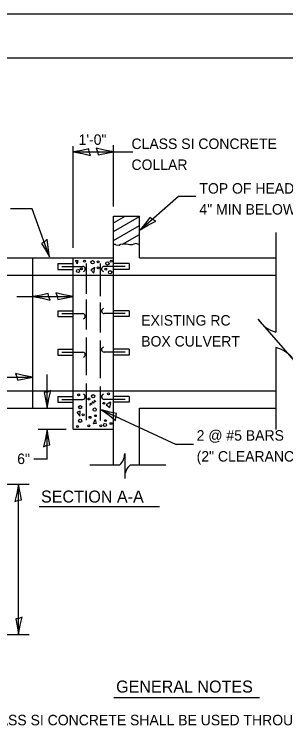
# Model space of a CAD drawing. Extents: x 2133490 to 2172050, y 2138301 to 2145980.
# Drawn here: x 2147864.4 to 2148020.1, y 2145265 to 2145674.5 of the extents above; entities that cross this region are included whole.
import ezdxf

# ---------------------------------------------------------------- set-up
doc = ezdxf.new("R2010")
doc.units = 0
for name, color, linetype in [('Level 40', 7, 'Continuous'), ('Level 63', 7, 'Continuous'), ('ROW_PR_Notes', 7, 'Continuous'), ('Sheets_50 Reference Boundary', 7, 'Continuous'), ('Sheets_General Details', 7, 'Continuous'), ('Sheets_Printer Plotting Border', 7, 'Continuous')]:
    doc.layers.add(name, color=color, linetype=linetype)

msp = doc.modelspace()

# ---------------------------------------------------------------- linework, layer by layer
at = {"layer": 'Level 40'}
for p, q in [((2147921.39, 2145558.83), (2147936.29, 2145558.83)), ((2147921.39, 2145534.91), (2147921.39, 2145558.83)), ((2147936.29, 2145534.91), (2147936.29, 2145558.83)), ((2147936.29, 2145534.91), (2148014.5, 2145534.91)), ((2147921.39, 2145524.97), (2148014.5, 2145524.97)), ((2147921.39, 2145458.73), (2148014.5, 2145458.73)), ((2147936.29, 2145416.21), (2147936.29, 2145448.79)), ((2147936.29, 2145448.79), (2148014.5, 2145448.79)), ((2147921.39, 2145416.21), (2147921.39, 2145436.65))]:
    msp.add_line(p, q, dxfattribs=at)
for centre, radius in [((2147904.63, 2145533.03), 0.552), ((2147909.3, 2145532.36), 0.92), ((2147912.43, 2145532.56), 0.552), ((2147917.81, 2145531.67), 0.92), ((2147919.99, 2145533.03), 0.552), ((2147900.96, 2145527.32), 0.92), ((2147902.86, 2145528.54), 0.552), ((2147912.55, 2145529.13), 0.552), ((2147916.92, 2145528.31), 0.552), ((2147919.38, 2145526.63), 0.92), ((2147901.32, 2145456.34), 0.552), ((2147907.23, 2145453.98), 0.552), ((2147909.65, 2145455.57), 0.92), ((2147918.46, 2145456.93), 0.552), ((2147902.18, 2145449.31), 0.92), ((2147915.74, 2145451.5), 0.552), ((2147903.92, 2145444.88), 0.552), ((2147910.52, 2145447.92), 0.92), ((2147902.18, 2145441.49), 0.92), ((2147907.82, 2145443.46), 0.552), ((2147910.9, 2145444.41), 0.552), ((2147916.68, 2145441.57), 0.552), ((2147900.73, 2145438.15), 0.552), ((2147907.11, 2145438.62), 0.552), ((2147913.97, 2145438.62), 0.552), ((2147916.42, 2145439.06), 0.92), ((2147919.88, 2145439.92), 0.552)]:
    msp.add_circle(centre, radius, dxfattribs=at)
at = {"layer": 'Level 63'}
for p, q in [((2147898.21, 2145595.61), (2147932.36, 2145595.61)), ((2147936.65, 2145550.97), (2147958.59, 2145570.15)), ((2147958.59, 2145570.15), (2147968.6, 2145570.15)), ((2147883.19, 2145448.79), (2147883.19, 2145467.94)), ((2147914.35, 2145447.82), (2147957.35, 2145427.98)), ((2147878.07, 2145436.65), (2147894.17, 2145436.65)), ((2147883.19, 2145419.56), (2147883.19, 2145436.65)), ((2147967.31, 2145427.98), (2147957.35, 2145427.98)), ((2147883.19, 2145419.56), (2147875.63, 2145419.56))]:
    msp.add_line(p, q, dxfattribs=at)
for points in [[(2147908.2, 2145593.52), (2147907.39, 2145595.44), (2147907.08, 2145597.28), (2147903.21, 2145596.48), (2147898.21, 2145595.61), (2147903.54, 2145594.64)], [(2147911.39, 2145597.7), (2147912.21, 2145595.78), (2147912.52, 2145593.94), (2147916.39, 2145594.74), (2147921.39, 2145595.61), (2147916.06, 2145596.58)], [(2147945.55, 2145555.97), (2147943.67, 2145556.88), (2147942.23, 2145558.06), (2147939.84, 2145554.91), (2147936.65, 2145550.97), (2147941.3, 2145553.75)], [(2147883.21, 2145545.5), (2147881.68, 2145544.07), (2147880.06, 2145543.14), (2147882.15, 2145539.79), (2147884.68, 2145535.39), (2147883.76, 2145540.73)], [(2147885.02, 2145510.59), (2147884.21, 2145512.51), (2147883.89, 2145514.35), (2147880.02, 2145513.54), (2147875.02, 2145512.68), (2147880.36, 2145511.71)], [(2147888.21, 2145514.77), (2147889.02, 2145512.85), (2147889.34, 2145511.01), (2147893.21, 2145511.81), (2147898.21, 2145512.68), (2147892.87, 2145513.65)], [(2147888.21, 2145514.77), (2147889.02, 2145512.85), (2147889.34, 2145511.01), (2147893.21, 2145511.81), (2147898.21, 2145512.68), (2147892.87, 2145513.65)], [(2147865.02, 2145468.56), (2147865.84, 2145466.63), (2147866.15, 2145464.79), (2147870.02, 2145465.6), (2147875.02, 2145466.46), (2147869.69, 2145467.43)], [(2147885.28, 2145458.79), (2147883.36, 2145457.98), (2147881.51, 2145457.66), (2147882.32, 2145453.79), (2147883.19, 2145448.79), (2147884.16, 2145454.13)], [(2147922.55, 2145441.73), (2147922.62, 2145443.82), (2147923.1, 2145445.62), (2147919.25, 2145446.51), (2147914.35, 2145447.82), (2147918.79, 2145444.71)], [(2147881.09, 2145426.65), (2147883.02, 2145427.47), (2147884.86, 2145427.78), (2147884.05, 2145431.65), (2147883.19, 2145436.65), (2147882.22, 2145431.32)], [(2147864.79, 2145395.14), (2147866.71, 2145395.96), (2147868.55, 2145396.27), (2147867.74, 2145400.14), (2147866.88, 2145405.14), (2147865.91, 2145399.81)], [(2147864.79, 2145395.14), (2147866.71, 2145395.96), (2147868.55, 2145396.27), (2147867.74, 2145400.14), (2147866.88, 2145405.14), (2147865.91, 2145399.81)], [(2147868.97, 2145329.03), (2147867.05, 2145328.21), (2147865.21, 2145327.9), (2147866.01, 2145324.03), (2147866.88, 2145319.03), (2147867.85, 2145324.36)]]:
    msp.add_lwpolyline(points, close=True, dxfattribs=at)
at = {"layer": 'ROW_PR_Notes'}
for p, q in [((2147898.21, 2145540.56), (2147898.21, 2145598.92)), ((2147921.39, 2145564.21), (2147921.39, 2145599.5)), ((2147874.59, 2145562.93), (2147862.28, 2145562.93)), ((2147884.68, 2145535.39), (2147874.59, 2145562.93)), ((2148014.5, 2145549.46), (2148014.5, 2145492.29)), ((2147828.65, 2145534.91), (2147921.39, 2145534.91)), ((2147875.02, 2145448.79), (2147875.02, 2145534.91)), ((2147889.37, 2145531.59), (2147898.21, 2145531.59)), ((2147889.37, 2145531.59), (2147889.37, 2145528.28)), ((2147898.21, 2145436.65), (2147898.21, 2145534.91)), ((2147905.75, 2145514.31), (2147905.75, 2145531.59)), ((2147913.85, 2145512.93), (2147913.85, 2145531.59)), ((2147921.39, 2145436.65), (2147921.39, 2145534.91)), ((2147930.22, 2145531.59), (2147921.39, 2145531.59)), ((2147930.22, 2145531.59), (2147930.22, 2145528.28)), ((2147889.37, 2145528.28), (2147898.21, 2145528.28)), ((2147891.58, 2145529.94), (2147903.73, 2145529.94)), ((2147928.01, 2145529.94), (2147915.87, 2145529.94)), ((2147930.22, 2145528.28), (2147921.39, 2145528.28)), ((2147828.65, 2145524.97), (2147921.39, 2145524.97)), ((2147865.77, 2145512.68), (2147898.21, 2145512.68)), ((2147905.75, 2145493.84), (2147905.75, 2145511.05)), ((2147913.85, 2145492.08), (2147913.85, 2145509.29)), ((2147889.37, 2145504.55), (2147898.21, 2145504.55)), ((2147889.37, 2145504.55), (2147889.37, 2145501.23)), ((2147891.58, 2145502.89), (2147903.73, 2145502.89)), ((2147928.01, 2145502.89), (2147915.87, 2145502.89)), ((2147930.22, 2145504.55), (2147921.39, 2145504.55)), ((2147930.22, 2145504.55), (2147930.22, 2145501.23)), ((2147889.37, 2145501.23), (2147898.21, 2145501.23)), ((2147930.22, 2145501.23), (2147921.39, 2145501.23)), ((2148025.14, 2145475.91), (2148004.34, 2145499.76)), ((2147905.75, 2145467.72), (2147905.75, 2145489.19)), ((2147913.85, 2145465.96), (2147913.85, 2145487.56)), ((2147889.37, 2145482.47), (2147898.21, 2145482.47)), ((2147889.37, 2145482.47), (2147889.37, 2145479.15)), ((2147930.22, 2145482.47), (2147921.39, 2145482.47)), ((2147930.22, 2145482.47), (2147930.22, 2145479.15)), ((2148014.5, 2145483.44), (2148014.5, 2145436.56)), ((2147889.37, 2145479.15), (2147898.21, 2145479.15)), ((2147891.58, 2145480.81), (2147903.73, 2145480.81)), ((2147928.01, 2145480.81), (2147915.87, 2145480.81)), ((2147930.22, 2145479.15), (2147921.39, 2145479.15)), ((2147737.57, 2145466.46), (2147875.02, 2145466.46)), ((2147905.75, 2145441.76), (2147905.75, 2145462.82)), ((2147737.57, 2145458.73), (2147921.39, 2145458.73)), ((2147913.85, 2145441.63), (2147913.85, 2145461.06)), ((2147889.37, 2145455.42), (2147898.21, 2145455.42)), ((2147889.37, 2145455.42), (2147889.37, 2145452.11)), ((2147891.58, 2145453.76), (2147903.73, 2145453.76)), ((2147928.01, 2145453.76), (2147915.87, 2145453.76)), ((2147930.22, 2145455.42), (2147921.39, 2145455.42)), ((2147930.22, 2145455.42), (2147930.22, 2145452.11)), ((2147889.37, 2145452.11), (2147898.21, 2145452.11)), ((2147930.22, 2145452.11), (2147921.39, 2145452.11)), ((2147737.57, 2145448.79), (2147898.21, 2145448.79)), ((2147898.21, 2145436.65), (2147921.39, 2145436.65)), ((2147927.77, 2145422.75), (2147927.77, 2145408.46)), ((2147907.69, 2145416.21), (2147924.9, 2145416.21)), ((2147931.08, 2145416.21), (2147951.42, 2145416.21)), ((2147785.55, 2145405.14), (2147872.88, 2145405.14)), ((2147866.88, 2145319.03), (2147866.88, 2145405.14)), ((2147878.69, 2145392.39), (2147947.7, 2145392.39)), ((2147784.54, 2145319.03), (2147872.88, 2145319.03)), ((2147921.41, 2145282.96), (2148005.14, 2145282.96))]:
    msp.add_line(p, q, dxfattribs=at)
for points in [[(2147921.39, 2145555), (2147928.02, 2145558.83)], [(2147921.39, 2145549.9), (2147936.29, 2145558.5)], [(2147921.39, 2145544.8), (2147936.29, 2145553.4)], [(2147926.49, 2145542.64), (2147936.29, 2145548.3)], [(2147936.29, 2145542.33), (2147935.31, 2145542.79), (2147934.11, 2145543.04), (2147932.92, 2145542.79), (2147932.1, 2145542.41), (2147930.66, 2145542.28), (2147929.78, 2145542.54), (2147928.52, 2145542.79), (2147927.45, 2145542.79), (2147925.38, 2145542.47), (2147924.5, 2145542.03), (2147922.68, 2145542.16), (2147922.42, 2145542.47), (2147921.39, 2145542.6)], [(2147900.5, 2145531.5), (2147899.55, 2145533.27), (2147900.85, 2145533.27), (2147900.5, 2145531.5)], [(2147908.29, 2145527.95), (2147910.07, 2145526.06), (2147910.54, 2145529.25), (2147908.41, 2145527.95)], [(2147911.25, 2145452.33), (2147910.3, 2145453.15), (2147909.95, 2145451.62), (2147909.12, 2145452.44), (2147908.77, 2145450.79), (2147907.94, 2145451.5), (2147907.82, 2145450.2)], [(2147919.64, 2145452.09), (2147917.16, 2145450.55), (2147919.28, 2145449.02), (2147919.87, 2145451.97)], [(2147900.26, 2145446.42), (2147901.91, 2145444.17), (2147902.15, 2145447.01), (2147900.38, 2145446.42)], [(2147909.83, 2145439.8), (2147910.78, 2145442.16), (2147911.37, 2145439.92), (2147909.83, 2145439.68)]]:
    msp.add_lwpolyline(points, dxfattribs=at)
for centre, radius, start, end in [((2147903.67, 2145528.46), 1.48, 283.4484, 87.81), ((2147915.93, 2145528.46), 1.48, 92.19, 256.5516), ((2147903.67, 2145501.41), 1.48, 283.4484, 87.81), ((2147915.93, 2145504.37), 1.48, 103.4484, 267.81), ((2148018.72, 2145508.67), 16.91, 211.7767, 255.5655), ((2147915.93, 2145482.29), 1.48, 103.4484, 267.81), ((2148009.92, 2145465.69), 18.33, 33.8851, 75.5433), ((2147903.67, 2145479.33), 1.48, 283.4484, 87.81), ((2147903.67, 2145455.24), 1.48, 272.19, 76.5516), ((2147915.93, 2145455.24), 1.48, 103.4484, 267.81), ((2147918.66, 2145422.85), 9.11, 313.1733, 359.3866), ((2147936.11, 2145409.53), 8.35, 126.9637, 184.0526)]:
    msp.add_arc(centre, radius, start, end, dxfattribs=at)
at = {"layer": 'Sheets_50 Reference Boundary'}
msp.add_lwpolyline([(2146650.12, 2145649.45), (2148225.12, 2145649.45), (2148225.12, 2144649.46), (2146650.12, 2144649.46)], close=True, dxfattribs=at)
at = {"layer": 'Sheets_General Details'}
msp.add_line((2148250.12, 2145674.46), (2146550.12, 2145674.46), dxfattribs=at)
msp.add_lwpolyline([(2146650.12, 2145649.46), (2148225.12, 2145649.46), (2148225.12, 2144599.46), (2146650.12, 2144599.46)], close=True, dxfattribs=at)
at = {"layer": 'Sheets_Printer Plotting Border'}
msp.add_lwpolyline([(2146550.12, 2144574.46), (2148250.12, 2144574.46), (2148250.12, 2145674.46), (2146550.12, 2145674.46)], close=True, dxfattribs=at)

# ---------------------------------------------------------------- texts
at = {"layer": 'Level 63'}
for s, p in [('1\'-0"', (2147901.28, 2145599.64)), ('TOP OF HEADWALL TO BE REMOVE', (2147970.62, 2145571.68)), ('4" MIN BELOW FINISHED GRADE', (2147970.62, 2145559.68)), ('2 @ #5 BARS', (2147969.03, 2145430.11)), ('6"', (2147866.07, 2145416.69)), ('(2" CLEARANCE)', (2147969.03, 2145418.11))]:
    msp.add_text(s, height=6, dxfattribs=at).set_placement(p)
at = {"layer": 'ROW_PR_Notes'}
for s, height, p in [('CLASS SI CONCRETE', 6, (2147931.65, 2145597.26)), ('COLLAR', 6, (2147931.65, 2145585.26)), ('EXISTING RC', 6, (2147937.22, 2145496.05)), ('BOX CULVERT', 6, (2147937.22, 2145484.05)), ('SECTION A-A', 6.9, (2147879.71, 2145394.61)), ('GENERAL NOTES', 6.9, (2147922.82, 2145285.7)), ('CLASS SI CONCRETE SHALL BE USED THROUGHOUT.', 6, (2147845.19, 2145266.96))]:
    msp.add_text(s, height=height, dxfattribs=at).set_placement(p)

doc.saveas('drawing.dxf')
